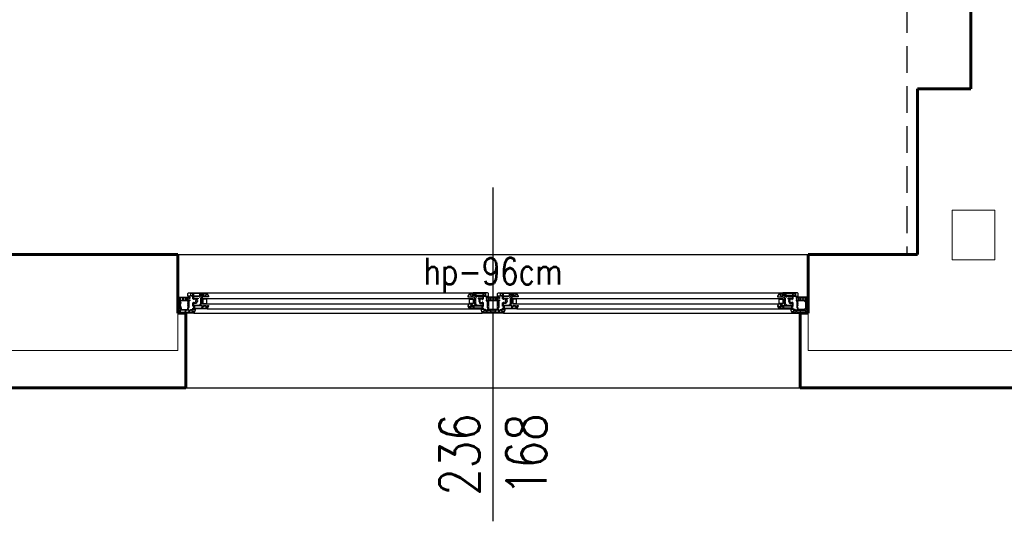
# Model space of a CAD drawing. Header units: millimetres. Extents: x 126553 to 403692, y -95821 to 38049.
# Tile 565 of 656: x 336722 to 337091, y 5943 to 6131. Entities that reach past the tile are written whole.
import ezdxf

# ---------------------------------------------------------------- set-up
doc = ezdxf.new("R2010")
doc.units = ezdxf.units.MM
doc.linetypes.add('DASHED', pattern=[15, 10, -5])
for name, color, linetype, lineweight in [('_(02 CIENKA)', 7, 'Continuous', 13), ('_(04 SREDNIA)', 7, 'Continuous', 25), ('_(05 SREDNIA DASHED)', 7, 'DASHED', 25), ('_(08 NAJGRUBSZA)', 7, 'Continuous', 60)]:
    doc.layers.add(name, color=color, linetype=linetype, lineweight=lineweight)
doc.styles.add('OPIS', font='romans.shx', dxfattribs={"width": 0.8})

# ---------------------------------------------------------------- blocks, each defined once
blk = doc.blocks.new('A$C26E57F26')
for p, q in [((6.000000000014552, 0), (113.9999999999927, 0)), ((122.0000000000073, 0), (229.9999999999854, -6.821210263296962e-13)), ((10.93402366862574, -1.599999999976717), (109.0659763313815, -1.599999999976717)), ((126.9340236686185, -1.599999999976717), (225.0659763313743, -1.599999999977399)), ((9.399999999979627, -7.599999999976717), (110.6000000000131, -7.599999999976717)), ((125.3999999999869, -7.599999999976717), (226.6000000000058, -7.599999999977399))]:
    blk.add_line(p, q)
for points in [[(0, 0), (0, -0.5), (0.25, -0.5), (0.25, -0.2999999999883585), (0.6500000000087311, -0.3000000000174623), (0.6499999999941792, -1), (0.2500000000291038, -0.8999999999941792), (0, -0.8999999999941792), (0, -1.399999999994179), (0.25, -1.399999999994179), (0.25, -1.209232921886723), (0.6500000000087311, -1.309232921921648), (0.6500000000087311, -4.690767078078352), (0.25, -4.790767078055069), (0.25, -4.599999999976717), (0, -4.599999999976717), (0, -5.099999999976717), (0.2500000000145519, -5.099999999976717), (0.6500000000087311, -5), (0.6499999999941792, -5.699999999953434), (0.25, -5.699999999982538), (0.25, -5.5), (0, -5.5), (0, -6), (4.5, -6), (4.5, -5.5), (4.25, -5.5), (4.25, -5.699999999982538), (3.75, -5.699999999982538), (3.75, -4.899999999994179, -0.4142135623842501), (3.850000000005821, -4.799999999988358), (3.999999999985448, -4.799999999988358), (4.25, -4.949999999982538), (4.5, -4.949999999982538), (4.5, -4.549999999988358), (4.150000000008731, -4.550000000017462), (4.149999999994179, -2.040983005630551), (3.900000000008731, -1.540983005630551, -0.6943257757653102), (4.822526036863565, -1.299999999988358), (6.465976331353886, -1.299999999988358), (6.465976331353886, -1.049999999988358), (6.000000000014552, 0), (0, 0)], [(236, 0), (236, -0.5), (235.75, -0.5), (235.75, -0.2999999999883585), (235.3499999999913, -0.3000000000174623), (235.3500000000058, -1), (235.7499999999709, -0.8999999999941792), (236, -0.8999999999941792), (236, -1.399999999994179), (235.75, -1.399999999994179), (235.75, -1.209232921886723), (235.3499999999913, -1.309232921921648), (235.3499999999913, -4.690767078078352), (235.75, -4.790767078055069), (235.75, -4.599999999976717), (236, -4.599999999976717), (236, -5.099999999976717), (235.7499999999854, -5.099999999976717), (235.3499999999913, -5), (235.3500000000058, -5.699999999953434), (235.75, -5.699999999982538), (235.75, -5.5), (236, -5.5), (236, -6), (231.5, -6), (231.5, -5.5), (231.75, -5.5), (231.75, -5.699999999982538), (232.25, -5.699999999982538), (232.25, -4.899999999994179, 0.4142135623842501), (232.1499999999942, -4.799999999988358), (232.0000000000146, -4.799999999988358), (231.75, -4.949999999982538), (231.5, -4.949999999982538), (231.5, -4.549999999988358), (231.8499999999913, -4.550000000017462), (231.8500000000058, -2.040983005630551), (232.0999999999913, -1.540983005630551, 0.6943257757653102), (231.1774739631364, -1.299999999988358), (229.5340236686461, -1.299999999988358), (229.5340236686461, -1.049999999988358), (229.9999999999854, 0), (236, 0)], [(0.9000000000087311, -4.699999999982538), (0.9000000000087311, -1.299999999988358), (3.69999999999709, -1.299999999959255), (3.69999999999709, -1.699999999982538), (3.750000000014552, -1.799999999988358), (3.700000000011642, -1.799999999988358), (3.700000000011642, -2.000000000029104), (3.849999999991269, -2), (3.900000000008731, -2.099999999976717), (3.900000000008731, -2.849999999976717), (3.69999999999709, -2.849999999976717), (3.69999999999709, -3.049999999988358), (3.900000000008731, -3.049999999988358), (3.900000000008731, -3.449999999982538), (3.69999999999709, -3.449999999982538), (3.69999999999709, -3.649999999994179), (3.900000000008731, -3.650000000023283), (3.900000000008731, -4.049999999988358), (3.69999999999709, -4.049999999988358), (3.69999999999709, -4.25), (3.899999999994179, -4.25), (3.900000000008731, -4.549999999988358, 0.3393928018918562), (3.620871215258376, -4.699999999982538), (0.9000000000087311, -4.699999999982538)], [(3.00155644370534, -1.100000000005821), (2.901556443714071, -0.2999999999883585), (4.110895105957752, -0.2999999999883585), (4.188247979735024, -0.9188229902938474, -0.6395021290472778), (3.897480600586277, -1.099999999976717), (3.00155644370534, -1.100000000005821)], [(5.549999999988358, -1.600000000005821), (5.549999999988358, -1.899999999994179), (5.949999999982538, -1.899999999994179), (5.949999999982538, -2.600000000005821), (5.549999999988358, -2.600000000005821), (5.549999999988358, -3.899999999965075), (5.799999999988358, -3.899999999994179), (5.799999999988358, -4.149999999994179), (6.049999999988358, -4.149999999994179), (6.049999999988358, -3.899999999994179), (6.75, -3.899999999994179, -0.4142135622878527), (6.850000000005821, -3.999999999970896), (6.850000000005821, -4.25), (6.75, -4.25), (6.75, -4.449999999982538), (6.850000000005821, -4.5), (6.850000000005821, -4.699999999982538), (6.75, -4.75), (6.75, -4.949999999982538), (6.850000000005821, -4.949999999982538), (6.850000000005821, -5.299999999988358), (6.049999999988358, -5.299999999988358), (6.049999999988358, -5.049999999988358), (5.799999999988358, -5.049999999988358), (5.799999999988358, -5.299999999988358), (5.549999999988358, -5.299999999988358), (5.549999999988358, -6.299999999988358), (3.699999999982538, -6.299999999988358), (3.699999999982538, -7.099999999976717, 0.414213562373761), (4.199999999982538, -7.599999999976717), (9.39999999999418, -7.599999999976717), (9.39999999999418, -7.5), (10.69999999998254, -7.5), (11.39999999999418, -6.350000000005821), (11.39999999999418, -6.100000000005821), (9.049999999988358, -6.100000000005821), (9.049999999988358, -3.640983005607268), (8.799999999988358, -3.140983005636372, -0.6943257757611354), (9.722526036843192, -2.899999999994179), (10.42818394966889, -2.899999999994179), (10.42818394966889, -2.649999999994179, -0.4142135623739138), (10.67818394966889, -2.399999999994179), (11.00344815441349, -2.399999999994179), (11.07001620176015, -2.549999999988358), (11.07001620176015, -2.900000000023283), (11.39999999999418, -2.899999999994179), (11.39999999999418, -2.650000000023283), (10.93402366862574, -1.599999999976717), (5.549999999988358, -1.600000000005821)], [(4.38554476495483, -0.884745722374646), (4.312451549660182, -0.2999999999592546), (5.84753099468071, -0.2999999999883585), (5.95847774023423, -0.5499999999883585), (5.74416028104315, -0.5499999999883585, 0.4142135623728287), (5.24416028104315, -1.049999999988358), (4.861223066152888, -1.049999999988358, 0.1837990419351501), (4.38554476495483, -0.884745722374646)], [(8.659113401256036, -2.899999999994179, 0.1439330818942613), (8.60000000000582, -3.299999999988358), (8.799999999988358, -3.699999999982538), (8.799999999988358, -3.899999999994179), (8.60000000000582, -3.899999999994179), (8.60000000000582, -4.099999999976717), (8.799999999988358, -4.099999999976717), (8.799999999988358, -4.799999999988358), (8.60000000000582, -4.799999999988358), (8.60000000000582, -5), (8.799999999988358, -5), (8.799999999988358, -5.299999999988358), (8.60000000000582, -5.299999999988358), (8.60000000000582, -5.5), (8.799999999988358, -5.5), (8.799999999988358, -6.08158997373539, 0.09816449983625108), (8.371456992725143, -6.299999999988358), (5.799999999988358, -6.299999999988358), (5.799999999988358, -5.549999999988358), (7.600000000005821, -5.549999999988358), (7.600000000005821, -5.299999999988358), (7.100000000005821, -5.299999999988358), (7.100000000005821, -4.949999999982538), (7.350000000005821, -4.899999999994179), (7.350000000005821, -4.699999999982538), (7.100000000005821, -4.699999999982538), (7.100000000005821, -4.5), (7.350000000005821, -4.5), (7.350000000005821, -4.299999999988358), (7.100000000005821, -4.25), (7.100000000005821, -4, 0.414213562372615), (6.75, -3.649999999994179), (5.799999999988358, -3.649999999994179), (5.799999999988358, -2.899999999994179), (8.659113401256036, -2.899999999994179, 0.1439330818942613)], [(6.199999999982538, -1.899999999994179), (9.010895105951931, -1.900000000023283), (9.088247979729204, -2.518822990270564, 0.1227813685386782), (8.797480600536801, -2.699999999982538), (6.199999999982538, -2.699999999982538), (6.199999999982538, -1.899999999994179)], [(9.212451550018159, -1.899999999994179), (10.7815546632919, -1.899999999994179), (10.89250140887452, -2.149999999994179), (10.67818394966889, -2.149999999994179, 0.4142135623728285), (10.17818394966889, -2.649999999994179), (9.76122306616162, -2.649999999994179, 0.183799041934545), (9.285544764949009, -2.484745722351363), (9.212451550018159, -1.899999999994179)], [(114.4500000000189, -1.600000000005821), (114.4500000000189, -1.899999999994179), (114.0500000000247, -1.899999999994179), (114.0500000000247, -2.600000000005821), (114.4500000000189, -2.600000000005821), (114.4500000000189, -3.899999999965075), (114.2000000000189, -3.899999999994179), (114.2000000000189, -4.149999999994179), (113.9500000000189, -4.149999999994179), (113.9500000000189, -3.899999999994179), (113.2500000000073, -3.899999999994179, 0.4142135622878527), (113.1500000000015, -3.999999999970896), (113.1500000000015, -4.25), (113.2500000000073, -4.25), (113.2500000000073, -4.449999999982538), (113.1500000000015, -4.5), (113.1500000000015, -4.699999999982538), (113.2500000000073, -4.75), (113.2500000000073, -4.949999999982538), (113.1500000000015, -4.949999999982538), (113.1500000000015, -5.299999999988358), (113.9500000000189, -5.299999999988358), (113.9500000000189, -5.049999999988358), (114.2000000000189, -5.049999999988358), (114.2000000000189, -5.299999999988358), (114.4500000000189, -5.299999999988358), (114.4500000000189, -6.299999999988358), (116.3000000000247, -6.299999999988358), (116.3000000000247, -7.099999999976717, -0.414213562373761), (115.8000000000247, -7.599999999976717), (110.6000000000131, -7.599999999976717), (110.6000000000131, -7.5), (109.3000000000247, -7.5), (108.6000000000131, -6.350000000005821), (108.6000000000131, -6.100000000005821), (110.9500000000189, -6.100000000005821), (110.9500000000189, -3.640983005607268), (111.2000000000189, -3.140983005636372, 0.6943257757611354), (110.2774739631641, -2.899999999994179), (109.5718160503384, -2.899999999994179), (109.5718160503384, -2.649999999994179, 0.4142135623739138), (109.3218160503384, -2.399999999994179), (108.9965518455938, -2.399999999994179), (108.9299837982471, -2.549999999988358), (108.9299837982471, -2.900000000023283), (108.6000000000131, -2.899999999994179), (108.6000000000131, -2.650000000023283), (109.0659763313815, -1.599999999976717), (114.4500000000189, -1.600000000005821)], [(110.7875484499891, -1.899999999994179), (109.2184453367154, -1.899999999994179), (109.1074985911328, -2.149999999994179), (109.3218160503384, -2.149999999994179, -0.4142135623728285), (109.8218160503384, -2.649999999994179), (110.2387769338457, -2.649999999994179, -0.183799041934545), (110.7144552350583, -2.484745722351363), (110.7875484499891, -1.899999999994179)], [(113.8000000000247, -1.899999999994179), (110.9891048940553, -1.900000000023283), (110.9117520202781, -2.518822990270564, -0.1227813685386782), (111.2025193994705, -2.699999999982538), (113.8000000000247, -2.699999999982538), (113.8000000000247, -1.899999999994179)], [(111.3408865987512, -2.899999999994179, -0.1439330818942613), (111.4000000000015, -3.299999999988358), (111.2000000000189, -3.699999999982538), (111.2000000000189, -3.899999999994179), (111.4000000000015, -3.899999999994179), (111.4000000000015, -4.099999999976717), (111.2000000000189, -4.099999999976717), (111.2000000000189, -4.799999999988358), (111.4000000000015, -4.799999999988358), (111.4000000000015, -5), (111.2000000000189, -5), (111.2000000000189, -5.299999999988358), (111.4000000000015, -5.299999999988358), (111.4000000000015, -5.5), (111.2000000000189, -5.5), (111.2000000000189, -6.08158997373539, -0.09816449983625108), (111.6285430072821, -6.299999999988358), (114.2000000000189, -6.299999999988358), (114.2000000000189, -5.549999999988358), (112.4000000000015, -5.549999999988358), (112.4000000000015, -5.299999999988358), (112.9000000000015, -5.299999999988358), (112.9000000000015, -4.949999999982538), (112.6500000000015, -4.899999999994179), (112.6500000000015, -4.699999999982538), (112.9000000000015, -4.699999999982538), (112.9000000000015, -4.5), (112.6500000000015, -4.5), (112.6500000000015, -4.299999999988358), (112.9000000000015, -4.25), (112.9000000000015, -4, -0.414213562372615), (113.2500000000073, -3.649999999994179), (114.2000000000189, -3.649999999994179), (114.2000000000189, -2.899999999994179), (111.3408865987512, -2.899999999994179, -0.1439330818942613)], [(115.6144552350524, -0.884745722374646), (115.6875484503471, -0.2999999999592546), (114.1524690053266, -0.2999999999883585), (114.041522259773, -0.5499999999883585), (114.2558397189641, -0.5499999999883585, -0.4142135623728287), (114.7558397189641, -1.049999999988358), (115.1387769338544, -1.049999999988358, -0.1837990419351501), (115.6144552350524, -0.884745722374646)], [(116.9984435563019, -1.100000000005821), (117.0984435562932, -0.2999999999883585), (115.8891048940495, -0.2999999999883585), (115.8117520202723, -0.9188229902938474, 0.6395021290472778), (116.102519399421, -1.099999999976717), (116.9984435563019, -1.100000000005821)], [(119.0015564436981, -1.100000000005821), (118.9015564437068, -0.2999999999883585), (120.1108951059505, -0.2999999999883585), (120.1882479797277, -0.9188229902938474, -0.6395021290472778), (119.897480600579, -1.099999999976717), (119.0015564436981, -1.100000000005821)], [(121.5499999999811, -1.600000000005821), (121.5499999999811, -1.899999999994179), (121.9499999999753, -1.899999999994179), (121.9499999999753, -2.600000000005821), (121.5499999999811, -2.600000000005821), (121.5499999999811, -3.899999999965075), (121.7999999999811, -3.899999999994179), (121.7999999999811, -4.149999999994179), (122.0499999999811, -4.149999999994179), (122.0499999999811, -3.899999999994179), (122.7499999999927, -3.899999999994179, -0.4142135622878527), (122.8499999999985, -3.999999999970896), (122.8499999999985, -4.25), (122.7499999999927, -4.25), (122.7499999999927, -4.449999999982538), (122.8499999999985, -4.5), (122.8499999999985, -4.699999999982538), (122.7499999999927, -4.75), (122.7499999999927, -4.949999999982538), (122.8499999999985, -4.949999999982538), (122.8499999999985, -5.299999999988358), (122.0499999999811, -5.299999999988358), (122.0499999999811, -5.049999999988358), (121.7999999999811, -5.049999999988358), (121.7999999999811, -5.299999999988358), (121.5499999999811, -5.299999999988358), (121.5499999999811, -6.299999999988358), (119.6999999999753, -6.299999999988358), (119.6999999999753, -7.099999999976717, 0.414213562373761), (120.1999999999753, -7.599999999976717), (125.3999999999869, -7.599999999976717), (125.3999999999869, -7.5), (126.6999999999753, -7.5), (127.3999999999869, -6.350000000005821), (127.3999999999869, -6.100000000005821), (125.0499999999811, -6.100000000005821), (125.0499999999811, -3.640983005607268), (124.7999999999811, -3.140983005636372, -0.6943257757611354), (125.7225260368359, -2.899999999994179), (126.4281839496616, -2.899999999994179), (126.4281839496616, -2.649999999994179, -0.4142135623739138), (126.6781839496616, -2.399999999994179), (127.0034481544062, -2.399999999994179), (127.0700162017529, -2.549999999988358), (127.0700162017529, -2.900000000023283), (127.3999999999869, -2.899999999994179), (127.3999999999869, -2.650000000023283), (126.9340236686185, -1.599999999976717), (121.5499999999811, -1.600000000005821)], [(120.3855447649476, -0.884745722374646), (120.3124515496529, -0.2999999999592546), (121.8475309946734, -0.2999999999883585), (121.958477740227, -0.5499999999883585), (121.7441602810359, -0.5499999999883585, 0.4142135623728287), (121.2441602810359, -1.049999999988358), (120.8612230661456, -1.049999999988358, 0.1837990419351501), (120.3855447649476, -0.884745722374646)], [(124.6591134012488, -2.899999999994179, 0.1439330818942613), (124.5999999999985, -3.299999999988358), (124.7999999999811, -3.699999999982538), (124.7999999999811, -3.899999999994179), (124.5999999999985, -3.899999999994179), (124.5999999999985, -4.099999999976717), (124.7999999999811, -4.099999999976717), (124.7999999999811, -4.799999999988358), (124.5999999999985, -4.799999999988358), (124.5999999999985, -5), (124.7999999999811, -5), (124.7999999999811, -5.299999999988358), (124.5999999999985, -5.299999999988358), (124.5999999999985, -5.5), (124.7999999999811, -5.5), (124.7999999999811, -6.08158997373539, 0.09816449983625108), (124.3714569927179, -6.299999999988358), (121.7999999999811, -6.299999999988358), (121.7999999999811, -5.549999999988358), (123.5999999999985, -5.549999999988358), (123.5999999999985, -5.299999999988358), (123.0999999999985, -5.299999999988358), (123.0999999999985, -4.949999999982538), (123.3499999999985, -4.899999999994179), (123.3499999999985, -4.699999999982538), (123.0999999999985, -4.699999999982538), (123.0999999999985, -4.5), (123.3499999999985, -4.5), (123.3499999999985, -4.299999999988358), (123.0999999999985, -4.25), (123.0999999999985, -4, 0.414213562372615), (122.7499999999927, -3.649999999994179), (121.7999999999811, -3.649999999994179), (121.7999999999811, -2.899999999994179), (124.6591134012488, -2.899999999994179, 0.1439330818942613)], [(122.1999999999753, -1.899999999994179), (125.0108951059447, -1.900000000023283), (125.0882479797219, -2.518822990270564, 0.1227813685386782), (124.7974806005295, -2.699999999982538), (122.1999999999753, -2.699999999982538), (122.1999999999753, -1.899999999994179)], [(125.2124515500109, -1.899999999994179), (126.7815546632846, -1.899999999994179), (126.8925014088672, -2.149999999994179), (126.6781839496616, -2.149999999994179, 0.4142135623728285), (126.1781839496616, -2.649999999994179), (125.7612230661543, -2.649999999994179, 0.183799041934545), (125.2855447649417, -2.484745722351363), (125.2124515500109, -1.899999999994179)], [(230.4500000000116, -1.600000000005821), (230.4500000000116, -1.899999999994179), (230.0500000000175, -1.899999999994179), (230.0500000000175, -2.600000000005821), (230.4500000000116, -2.600000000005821), (230.4500000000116, -3.899999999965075), (230.2000000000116, -3.899999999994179), (230.2000000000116, -4.149999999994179), (229.9500000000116, -4.149999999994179), (229.9500000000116, -3.899999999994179), (229.25, -3.899999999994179, 0.4142135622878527), (229.1499999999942, -3.999999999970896), (229.1499999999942, -4.25), (229.25, -4.25), (229.25, -4.449999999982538), (229.1499999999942, -4.5), (229.1499999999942, -4.699999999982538), (229.25, -4.75), (229.25, -4.949999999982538), (229.1499999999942, -4.949999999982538), (229.1499999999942, -5.299999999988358), (229.9500000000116, -5.299999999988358), (229.9500000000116, -5.049999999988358), (230.2000000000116, -5.049999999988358), (230.2000000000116, -5.299999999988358), (230.4500000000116, -5.299999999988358), (230.4500000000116, -6.299999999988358), (232.3000000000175, -6.299999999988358), (232.3000000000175, -7.099999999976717, -0.414213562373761), (231.8000000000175, -7.599999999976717), (226.6000000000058, -7.599999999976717), (226.6000000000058, -7.5), (225.3000000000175, -7.5), (224.6000000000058, -6.350000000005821), (224.6000000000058, -6.100000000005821), (226.9500000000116, -6.100000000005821), (226.9500000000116, -3.640983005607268), (227.2000000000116, -3.140983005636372, 0.6943257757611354), (226.2774739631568, -2.899999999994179), (225.5718160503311, -2.899999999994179), (225.5718160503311, -2.649999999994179, 0.4142135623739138), (225.3218160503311, -2.399999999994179), (224.9965518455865, -2.399999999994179), (224.9299837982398, -2.549999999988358), (224.9299837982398, -2.900000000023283), (224.6000000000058, -2.899999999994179), (224.6000000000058, -2.650000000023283), (225.0659763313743, -1.599999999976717), (230.4500000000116, -1.600000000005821)], [(226.7875484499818, -1.899999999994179), (225.2184453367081, -1.899999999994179), (225.1074985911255, -2.149999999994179), (225.3218160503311, -2.149999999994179, -0.4142135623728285), (225.8218160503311, -2.649999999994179), (226.2387769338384, -2.649999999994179, -0.183799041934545), (226.714455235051, -2.484745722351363), (226.7875484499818, -1.899999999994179)], [(229.8000000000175, -1.899999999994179), (226.9891048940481, -1.900000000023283), (226.9117520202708, -2.518822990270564, -0.1227813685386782), (227.2025193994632, -2.699999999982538), (229.8000000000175, -2.699999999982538), (229.8000000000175, -1.899999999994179)], [(227.340886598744, -2.899999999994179, -0.1439330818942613), (227.3999999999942, -3.299999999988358), (227.2000000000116, -3.699999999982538), (227.2000000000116, -3.899999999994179), (227.3999999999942, -3.899999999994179), (227.3999999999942, -4.099999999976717), (227.2000000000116, -4.099999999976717), (227.2000000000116, -4.799999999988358), (227.3999999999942, -4.799999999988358), (227.3999999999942, -5), (227.2000000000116, -5), (227.2000000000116, -5.299999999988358), (227.3999999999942, -5.299999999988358), (227.3999999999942, -5.5), (227.2000000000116, -5.5), (227.2000000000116, -6.08158997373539, -0.09816449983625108), (227.6285430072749, -6.299999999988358), (230.2000000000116, -6.299999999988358), (230.2000000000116, -5.549999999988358), (228.3999999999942, -5.549999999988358), (228.3999999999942, -5.299999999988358), (228.8999999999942, -5.299999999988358), (228.8999999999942, -4.949999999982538), (228.6499999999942, -4.899999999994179), (228.6499999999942, -4.699999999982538), (228.8999999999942, -4.699999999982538), (228.8999999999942, -4.5), (228.6499999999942, -4.5), (228.6499999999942, -4.299999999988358), (228.8999999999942, -4.25), (228.8999999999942, -4, -0.414213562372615), (229.25, -3.649999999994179), (230.2000000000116, -3.649999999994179), (230.2000000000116, -2.899999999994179), (227.340886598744, -2.899999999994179, -0.1439330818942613)], [(231.6144552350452, -0.884745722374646), (231.6875484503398, -0.2999999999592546), (230.1524690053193, -0.2999999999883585), (230.0415222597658, -0.5499999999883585), (230.2558397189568, -0.5499999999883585, -0.4142135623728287), (230.7558397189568, -1.049999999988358), (231.1387769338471, -1.049999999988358, -0.1837990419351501), (231.6144552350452, -0.884745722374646)], [(232.9984435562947, -1.100000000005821), (233.0984435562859, -0.2999999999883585), (231.8891048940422, -0.2999999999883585), (231.811752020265, -0.9188229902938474, 0.6395021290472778), (232.1025193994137, -1.099999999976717), (232.9984435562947, -1.100000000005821)], [(235.0999999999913, -4.699999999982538), (235.0999999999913, -1.299999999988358), (232.3000000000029, -1.299999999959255), (232.3000000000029, -1.699999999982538), (232.2499999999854, -1.799999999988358), (232.2999999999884, -1.799999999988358), (232.2999999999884, -2.000000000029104), (232.1500000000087, -2), (232.0999999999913, -2.099999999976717), (232.0999999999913, -2.849999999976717), (232.3000000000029, -2.849999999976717), (232.3000000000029, -3.049999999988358), (232.0999999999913, -3.049999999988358), (232.0999999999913, -3.449999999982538), (232.3000000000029, -3.449999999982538), (232.3000000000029, -3.649999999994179), (232.0999999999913, -3.650000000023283), (232.0999999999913, -4.049999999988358), (232.3000000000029, -4.049999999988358), (232.3000000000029, -4.25), (232.1000000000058, -4.25), (232.0999999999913, -4.549999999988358, -0.3393928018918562), (232.3791287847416, -4.699999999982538), (235.0999999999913, -4.699999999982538)], [(9.64999999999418, -6.350000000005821), (10.17818394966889, -6.350000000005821, 0.4142135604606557), (10.67266641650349, -6.849999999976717), (10.80298017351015, -6.850000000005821), (10.58993669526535, -7.199999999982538), (9.64999999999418, -7.199999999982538), (9.64999999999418, -6.350000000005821)], [(110.3500000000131, -6.350000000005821), (109.8218160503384, -6.350000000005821, -0.4142135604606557), (109.3273335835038, -6.849999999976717), (109.1970198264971, -6.850000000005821), (109.4100633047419, -7.199999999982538), (110.3500000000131, -7.199999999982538), (110.3500000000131, -6.350000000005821)], [(125.6499999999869, -6.350000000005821), (126.1781839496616, -6.350000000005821, 0.4142135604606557), (126.6726664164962, -6.849999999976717), (126.8029801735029, -6.850000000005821), (126.5899366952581, -7.199999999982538), (125.6499999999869, -7.199999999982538), (125.6499999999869, -6.350000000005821)], [(226.3500000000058, -6.350000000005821), (225.8218160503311, -6.350000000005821, -0.4142135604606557), (225.3273335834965, -6.849999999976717), (225.1970198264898, -6.850000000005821), (225.4100633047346, -7.199999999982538), (226.3500000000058, -7.199999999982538), (226.3500000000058, -6.350000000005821)]]:
    blk.add_lwpolyline(points, format="xyb", close=True)
for points in [[(120.4999999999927, -6), (115.5000000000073, -6), (115.5000000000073, -5.5), (115.7500000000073, -5.5), (115.7500000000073, -5.699999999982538), (116.2500000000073, -5.699999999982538), (116.2500000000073, -4.899999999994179, 0.4142135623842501), (116.1500000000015, -4.799999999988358), (116.0000000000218, -4.799999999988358), (115.7500000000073, -4.949999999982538), (115.5000000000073, -4.949999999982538), (115.5000000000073, -4.549999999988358), (115.8499999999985, -4.550000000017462), (115.8500000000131, -2.040983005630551), (116.0999999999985, -1.540983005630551, 0.6943257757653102), (115.1774739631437, -1.299999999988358), (113.5340236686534, -1.299999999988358), (113.5340236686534, -1.049999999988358), (113.9999999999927, 0)], [(120.4999999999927, -6), (120.4999999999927, -5.5), (120.2499999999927, -5.5), (120.2499999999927, -5.699999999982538), (119.7499999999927, -5.699999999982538), (119.7499999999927, -4.899999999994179, -0.4142135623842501), (119.8499999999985, -4.799999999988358), (119.9999999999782, -4.799999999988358), (120.2499999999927, -4.949999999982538), (120.4999999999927, -4.949999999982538), (120.4999999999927, -4.549999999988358), (120.1500000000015, -4.550000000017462), (120.1499999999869, -2.040983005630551), (119.9000000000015, -1.540983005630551, -0.6943257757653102), (120.8225260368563, -1.299999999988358), (122.4659763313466, -1.299999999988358), (122.4659763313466, -1.049999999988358), (122.0000000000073, 0)], [(116.3000000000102, -1.299999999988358), (116.3000000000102, -1.699999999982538), (116.2499999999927, -1.799999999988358), (116.2999999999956, -1.799999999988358), (116.2999999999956, -2.000000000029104), (116.150000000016, -2), (116.0999999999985, -2.099999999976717), (116.0999999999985, -2.849999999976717), (116.3000000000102, -2.849999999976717), (116.3000000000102, -3.049999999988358), (116.0999999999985, -3.049999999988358), (116.0999999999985, -3.449999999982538), (116.3000000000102, -3.449999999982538), (116.3000000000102, -3.649999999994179), (116.0999999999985, -3.650000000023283), (116.0999999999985, -4.049999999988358), (116.3000000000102, -4.049999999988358), (116.3000000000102, -4.25), (116.1000000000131, -4.25), (116.0999999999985, -4.549999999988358, -0.3393928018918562), (116.3791287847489, -4.699999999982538), (116.3791287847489, -4.699999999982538), (119.6208712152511, -4.699999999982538, -0.3393928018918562), (119.9000000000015, -4.549999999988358), (119.8999999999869, -4.25), (119.6999999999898, -4.25), (119.6999999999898, -4.049999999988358), (119.9000000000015, -4.049999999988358), (119.9000000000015, -3.650000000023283), (119.6999999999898, -3.649999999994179), (119.6999999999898, -3.449999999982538), (119.9000000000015, -3.449999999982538), (119.9000000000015, -3.049999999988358), (119.6999999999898, -3.049999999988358), (119.6999999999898, -2.849999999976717), (119.9000000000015, -2.849999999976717), (119.9000000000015, -2.099999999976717), (119.849999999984, -2), (119.7000000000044, -2.000000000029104), (119.7000000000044, -1.799999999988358), (119.7500000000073, -1.799999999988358), (119.6999999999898, -1.699999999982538), (119.6999999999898, -1.299999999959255), (116.3000000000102, -1.299999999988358)]]:
    blk.add_lwpolyline(points, format="xyb")
blk.add_lwpolyline([(122.0000000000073, 0), (113.9999999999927, 0), (113.9999999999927, 0)])
for points in [[(0.9000000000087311, -1.099999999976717), (0.8999999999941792, -0.2999999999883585), (2.700000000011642, -0.3000000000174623), (2.798461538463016, -1.099999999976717), (0.9000000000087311, -1.099999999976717)], [(9.39999999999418, -5.199999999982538), (9.39999999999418, -3.600000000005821), (10.79999999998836, -3.600000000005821), (10.79999999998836, -5.199999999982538)], [(110.6000000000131, -5.199999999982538), (110.6000000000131, -3.600000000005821), (109.2000000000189, -3.600000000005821), (109.2000000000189, -5.199999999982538)], [(117.2015384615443, -1.099999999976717), (117.3000000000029, -0.2999999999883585), (118.7000000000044, -0.3000000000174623), (118.7984615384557, -1.099999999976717), (117.2015384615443, -1.099999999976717)], [(125.3999999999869, -5.199999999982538), (125.3999999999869, -3.600000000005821), (126.7999999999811, -3.600000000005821), (126.7999999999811, -5.199999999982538)], [(226.6000000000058, -5.199999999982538), (226.6000000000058, -3.600000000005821), (225.2000000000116, -3.600000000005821), (225.2000000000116, -5.199999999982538)], [(235.0999999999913, -1.099999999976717), (235.1000000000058, -0.2999999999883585), (233.2999999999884, -0.3000000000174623), (233.201538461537, -1.099999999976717), (235.0999999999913, -1.099999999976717)], [(1.80000000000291, -5.699999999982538), (0.9000000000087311, -5.699999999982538), (0.8999999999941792, -4.899999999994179), (1.80000000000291, -4.899999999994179), (1.80000000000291, -5.699999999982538)], [(2, -4.899999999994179), (2.80000000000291, -4.899999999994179), (2.80000000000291, -5.699999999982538), (2, -5.699999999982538), (2, -4.899999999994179)], [(3, -4.899999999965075), (3.5, -4.899999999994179), (3.5, -5.699999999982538), (3, -5.699999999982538), (3, -4.899999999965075)], [(5.549999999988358, -6.549999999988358), (5.549999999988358, -7.299999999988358), (4.75, -7.299999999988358), (4.75, -6.549999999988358), (5.549999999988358, -6.549999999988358)], [(8.25, -6.5), (8.25, -7.299999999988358), (5.799999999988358, -7.299999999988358), (5.799999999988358, -6.5), (8.25, -6.5)], [(8.500000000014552, -6.799999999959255), (9.14999999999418, -7.045499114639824), (9.14999999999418, -7.299999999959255), (8.5, -7.299999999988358), (8.500000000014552, -6.799999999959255)], [(8.758876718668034, -6.500622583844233), (9.39999999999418, -6.54558886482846), (9.39999999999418, -6.87268477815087), (8.75, -6.627185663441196), (8.758876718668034, -6.500622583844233)], [(111.2411232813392, -6.500622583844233), (110.6000000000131, -6.54558886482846), (110.6000000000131, -6.87268477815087), (111.2500000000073, -6.627185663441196), (111.2411232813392, -6.500622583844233)], [(111.4999999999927, -6.799999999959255), (110.8500000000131, -7.045499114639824), (110.8500000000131, -7.299999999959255), (111.5000000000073, -7.299999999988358), (111.4999999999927, -6.799999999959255)], [(111.7500000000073, -6.5), (111.7500000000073, -7.299999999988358), (114.2000000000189, -7.299999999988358), (114.2000000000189, -6.5), (111.7500000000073, -6.5)], [(114.4500000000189, -6.549999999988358), (114.4500000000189, -7.299999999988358), (115.2500000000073, -7.299999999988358), (115.2500000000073, -6.549999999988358), (114.4500000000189, -6.549999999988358)], [(117.0000000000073, -4.899999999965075), (116.5000000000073, -4.899999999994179), (116.5000000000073, -5.699999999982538), (117.0000000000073, -5.699999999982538), (117.0000000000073, -4.899999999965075)], [(117.9000000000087, -4.899999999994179), (117.2000000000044, -4.899999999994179), (117.2000000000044, -5.699999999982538), (117.9000000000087, -5.699999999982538), (117.9000000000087, -4.899999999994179)], [(118.0999999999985, -4.899999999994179), (118.7999999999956, -4.899999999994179), (118.7999999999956, -5.699999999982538), (118.0999999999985, -5.699999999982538), (118.0999999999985, -4.899999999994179)], [(118.9999999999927, -4.899999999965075), (119.4999999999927, -4.899999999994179), (119.4999999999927, -5.699999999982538), (118.9999999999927, -5.699999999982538), (118.9999999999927, -4.899999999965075)], [(121.5499999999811, -6.549999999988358), (121.5499999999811, -7.299999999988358), (120.7499999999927, -7.299999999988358), (120.7499999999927, -6.549999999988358), (121.5499999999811, -6.549999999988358)], [(124.2499999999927, -6.5), (124.2499999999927, -7.299999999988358), (121.7999999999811, -7.299999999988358), (121.7999999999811, -6.5), (124.2499999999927, -6.5)], [(124.5000000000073, -6.799999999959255), (125.1499999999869, -7.045499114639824), (125.1499999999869, -7.299999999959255), (124.4999999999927, -7.299999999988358), (124.5000000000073, -6.799999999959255)], [(124.7588767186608, -6.500622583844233), (125.3999999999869, -6.54558886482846), (125.3999999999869, -6.87268477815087), (124.7499999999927, -6.627185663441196), (124.7588767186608, -6.500622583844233)], [(227.241123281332, -6.500622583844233), (226.6000000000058, -6.54558886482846), (226.6000000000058, -6.87268477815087), (227.25, -6.627185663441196), (227.241123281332, -6.500622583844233)], [(227.4999999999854, -6.799999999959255), (226.8500000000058, -7.045499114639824), (226.8500000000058, -7.299999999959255), (227.5, -7.299999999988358), (227.4999999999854, -6.799999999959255)], [(227.75, -6.5), (227.75, -7.299999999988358), (230.2000000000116, -7.299999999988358), (230.2000000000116, -6.5), (227.75, -6.5)], [(230.4500000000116, -6.549999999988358), (230.4500000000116, -7.299999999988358), (231.25, -7.299999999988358), (231.25, -6.549999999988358), (230.4500000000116, -6.549999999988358)], [(233, -4.899999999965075), (232.5, -4.899999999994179), (232.5, -5.699999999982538), (233, -5.699999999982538), (233, -4.899999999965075)], [(234, -4.899999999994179), (233.1999999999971, -4.899999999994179), (233.1999999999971, -5.699999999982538), (234, -5.699999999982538), (234, -4.899999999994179)], [(234.1999999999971, -5.699999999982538), (235.0999999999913, -5.699999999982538), (235.1000000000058, -4.899999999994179), (234.1999999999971, -4.899999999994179), (234.1999999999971, -5.699999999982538)]]:
    blk.add_lwpolyline(points, close=True)
for points, const_width in [([(3.600000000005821, -1.424999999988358), (1.551776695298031, -1.424999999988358), (1.024999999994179, -1.95177669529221), (1.024999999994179, -4.04822330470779), (1.551776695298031, -4.574999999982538), (3.600000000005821, -4.574999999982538)], 0.25), ([(5.799999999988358, -3.024999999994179), (7.848223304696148, -3.024999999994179), (8.375, -3.551776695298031), (8.375, -5.648223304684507), (7.848223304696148, -6.174999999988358), (5.799999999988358, -6.174999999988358)], 0.25), ([(9.39999999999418, -3.399999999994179), (110.6000000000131, -3.399999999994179)], 0.4), ([(114.2000000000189, -3.024999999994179), (112.1517766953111, -3.024999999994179), (111.6250000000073, -3.551776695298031), (111.6250000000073, -5.648223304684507), (112.1517766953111, -6.174999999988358), (114.2000000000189, -6.174999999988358)], 0.25), ([(121.7999999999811, -3.024999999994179), (123.8482233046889, -3.024999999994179), (124.3749999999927, -3.551776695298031), (124.3749999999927, -5.648223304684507), (123.8482233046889, -6.174999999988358), (121.7999999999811, -6.174999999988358)], 0.25), ([(125.3999999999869, -3.399999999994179), (226.6000000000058, -3.400000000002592)], 0.4), ([(230.2000000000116, -3.024999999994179), (228.1517766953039, -3.024999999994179), (227.625, -3.551776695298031), (227.625, -5.648223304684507), (228.1517766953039, -6.174999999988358), (230.2000000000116, -6.174999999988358)], 0.25), ([(232.3999999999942, -1.424999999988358), (234.448223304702, -1.424999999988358), (234.9750000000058, -1.95177669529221), (234.9750000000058, -4.04822330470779), (234.448223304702, -4.574999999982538), (232.3999999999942, -4.574999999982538)], 0.25), ([(9.39999999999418, -5.399999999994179), (110.6000000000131, -5.399999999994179)], 0.4), ([(125.3999999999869, -5.399999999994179), (226.6000000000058, -5.400000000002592)], 0.4)]:
    blk.add_lwpolyline(points, dxfattribs=dict(const_width=const_width))
at = {"const_width": 0.25}
blk.add_lwpolyline([(116.5041287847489, -4.574999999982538), (119.4958712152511, -4.574999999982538), (119.4958712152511, -1.424999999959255), (116.5041287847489, -1.424999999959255)], close=True, dxfattribs=at)

msp = doc.modelspace()

# ---------------------------------------------------------------- linework, layer by layer
at = {"layer": '_(02 CIENKA)'}
for p, q in [((337071.6840924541, 6059.457851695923), (337071.6840924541, 6040.957851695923)), ((337087.6840924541, 6059.457851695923), (337087.6840924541, 6040.957851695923)), ((337071.6840924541, 6040.957851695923), (337087.6840924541, 6040.957851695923)), ((336781.6840924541, 6020.95785169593), (336781.6840924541, 6006.95785169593)), ((337017.6840924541, 6020.95785169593), (337017.6840924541, 6006.95785169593)), ((336781.6840924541, 6006.95785169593), (336717.6840924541, 6006.95785169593)), ((337193.6840924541, 6006.95785169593), (337017.6840924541, 6006.95785169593))]:
    msp.add_line(p, q, dxfattribs=at)
msp.add_lwpolyline([(337071.6840924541, 6059.457851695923), (337087.6840924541, 6059.457851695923)], dxfattribs=at)
at = {"layer": '_(04 SREDNIA)'}
for p, q in [((336899.6840924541, 6067.95785169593), (336899.6840924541, 5942.957851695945)), ((336781.6840924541, 6042.95785169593), (337017.6840924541, 6042.95785169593)), ((336784.6840924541, 5992.95785169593), (337014.6840924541, 5992.95785169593))]:
    msp.add_line(p, q, dxfattribs=at)
at = {"layer": '_(05 SREDNIA DASHED)'}
msp.add_line((337054.6840924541, 7650.957851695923), (337054.6840924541, 6042.957851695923), dxfattribs=at)
at = {"layer": '_(08 NAJGRUBSZA)'}
for p, q in [((337078.6840924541, 6104.957851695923), (337078.6840924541, 6269.95785169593)), ((337078.6840924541, 6104.957851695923), (337058.6840924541, 6104.957851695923)), ((337058.6840924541, 6104.957851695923), (337058.6840924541, 6042.957851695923)), ((336781.6840924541, 6042.95785169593), (336717.6840924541, 6042.95785169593)), ((336781.6840924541, 6020.95785169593), (336781.6840924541, 6042.95785169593)), ((337017.6840924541, 6020.95785169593), (337017.6840924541, 6042.95785169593)), ((337058.6840924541, 6042.95785169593), (337017.6840924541, 6042.95785169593)), ((336784.6840924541, 6020.95785169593), (336781.6840924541, 6020.95785169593)), ((336784.6840924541, 6020.95785169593), (336784.6840924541, 5992.95785169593)), ((337014.6840924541, 6020.95785169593), (337014.6840924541, 5992.95785169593)), ((337014.6840924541, 6020.95785169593), (337017.6840924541, 6020.95785169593)), ((336784.6840924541, 5992.95785169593), (336714.6840924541, 5992.95785169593)), ((337196.6840924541, 5992.95785169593), (337014.6840924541, 5992.95785169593))]:
    msp.add_line(p, q, dxfattribs=at)

# ---------------------------------------------------------------- block references
at = {"layer": '_(04 SREDNIA)', "xscale": -1, "rotation": 180}
msp.add_blockref('A$C26E57F26', (336781.6840924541, 6020.95785169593), dxfattribs=at)

# ---------------------------------------------------------------- texts
at = {"layer": '_(04 SREDNIA)', "insert": (336899.6840924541, 6034.95785169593), "char_height": 10, "width": 235, "attachment_point": 5, "style": 'OPIS'}
msp.add_mtext('hp-96cm', dxfattribs=at)
at = {"layer": '_(04 SREDNIA)', "insert": (336899.6840924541, 5967.957851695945), "char_height": 15, "width": 49.99999999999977, "attachment_point": 5, "rotation": 90.00000000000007, "style": 'OPIS'}
msp.add_mtext('236\\P168', dxfattribs=at)

doc.saveas('drawing.dxf')
